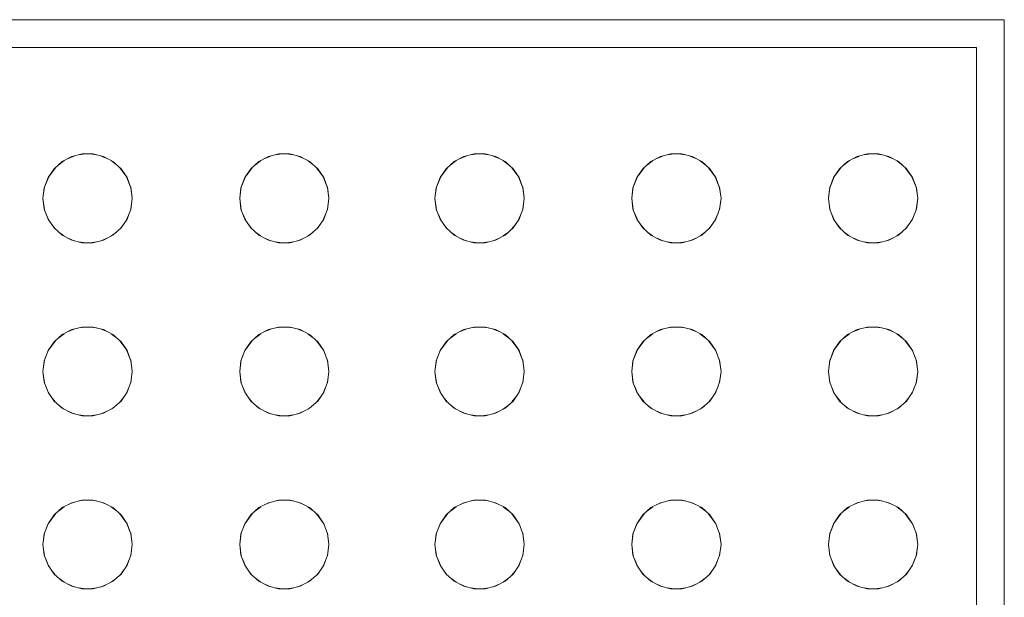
# Model space of a CAD drawing. Header units: millimetres. Extents: x -261 to 187, y -214 to 106.
# Tile 498 of 656: x -216.917 to -216.74, y 1.272 to 1.375. Entities that reach past the tile are written whole.
import ezdxf

# ---------------------------------------------------------------- set-up
doc = ezdxf.new("R2010")
doc.units = ezdxf.units.MM
doc.header["$LTSCALE"] = 0.005
doc.header["$MEASUREMENT"] = 0
doc.layers.add('IFC-Elemento construtivo genérico-Contorno', color=9, linetype='Continuous', lineweight=5)

msp = doc.modelspace()

# ---------------------------------------------------------------- linework, layer by layer
at = {"layer": 'IFC-Elemento construtivo genérico-Contorno', "lineweight": 5}
for p, q in [((-217.42173, 1.3755), (-216.74044, 1.3755)), ((-216.74044, 1.12803), (-216.74044, 1.3755)), ((-217.41672, 1.37049), (-216.74545, 1.37049)), ((-216.74545, 1.13003), (-216.74545, 1.37049)), ((-216.90956, 1.35004), (-216.90785, 1.35093)), ((-216.90849, 1.3506), (-216.90744, 1.35103)), ((-216.90785, 1.35093), (-216.90598, 1.3514)), ((-216.90657, 1.35125), (-216.90546, 1.3514)), ((-216.90598, 1.3514), (-216.90405, 1.3514)), ((-216.90457, 1.3514), (-216.90345, 1.35125)), ((-216.90405, 1.3514), (-216.90217, 1.35093)), ((-216.90258, 1.35103), (-216.90153, 1.3506)), ((-216.90217, 1.35093), (-216.90046, 1.35004)), ((-216.87425, 1.35004), (-216.87254, 1.35093)), ((-216.87318, 1.35059), (-216.87213, 1.35103)), ((-216.87254, 1.35093), (-216.87066, 1.3514)), ((-216.87126, 1.35125), (-216.87014, 1.3514)), ((-216.87066, 1.3514), (-216.86873, 1.3514)), ((-216.86925, 1.3514), (-216.86814, 1.35125)), ((-216.86873, 1.3514), (-216.86686, 1.35093)), ((-216.86727, 1.35103), (-216.86622, 1.3506)), ((-216.86686, 1.35093), (-216.86515, 1.35004)), ((-216.83918, 1.35004), (-216.83747, 1.35093)), ((-216.83811, 1.35059), (-216.83706, 1.35103)), ((-216.83747, 1.35093), (-216.8356, 1.3514)), ((-216.83619, 1.35125), (-216.83508, 1.3514)), ((-216.8356, 1.3514), (-216.83367, 1.3514)), ((-216.83419, 1.3514), (-216.83307, 1.35125)), ((-216.83367, 1.3514), (-216.83179, 1.35093)), ((-216.8322, 1.35103), (-216.83115, 1.3506)), ((-216.83179, 1.35093), (-216.83008, 1.35004)), ((-216.80387, 1.35004), (-216.80216, 1.35093)), ((-216.8028, 1.3506), (-216.80175, 1.35103)), ((-216.80216, 1.35093), (-216.80028, 1.3514)), ((-216.80088, 1.35125), (-216.79976, 1.3514)), ((-216.80028, 1.3514), (-216.79835, 1.3514)), ((-216.79887, 1.3514), (-216.79776, 1.35125)), ((-216.79835, 1.3514), (-216.79648, 1.35093)), ((-216.79689, 1.35103), (-216.79584, 1.35059)), ((-216.79648, 1.35093), (-216.79477, 1.35004)), ((-216.76856, 1.35004), (-216.76685, 1.35093)), ((-216.76748, 1.3506), (-216.76644, 1.35103)), ((-216.76685, 1.35093), (-216.76497, 1.3514)), ((-216.76556, 1.35125), (-216.76445, 1.3514)), ((-216.76497, 1.3514), (-216.76304, 1.3514)), ((-216.76356, 1.3514), (-216.76244, 1.35125)), ((-216.76304, 1.3514), (-216.76116, 1.35093)), ((-216.76157, 1.35103), (-216.76053, 1.3506)), ((-216.76116, 1.35093), (-216.75945, 1.35004)), ((-216.91211, 1.34716), (-216.91081, 1.34893)), ((-216.91101, 1.34875), (-216.90956, 1.35004)), ((-216.91019, 1.34948), (-216.90925, 1.3502)), ((-216.90077, 1.3502), (-216.89983, 1.34948)), ((-216.90046, 1.35004), (-216.89901, 1.34875)), ((-216.89922, 1.34894), (-216.89791, 1.34716)), ((-216.87679, 1.34716), (-216.87549, 1.34893)), ((-216.8757, 1.34875), (-216.87425, 1.35004)), ((-216.87488, 1.34948), (-216.87394, 1.3502)), ((-216.86546, 1.3502), (-216.86451, 1.34947)), ((-216.86515, 1.35004), (-216.8637, 1.34875)), ((-216.86391, 1.34894), (-216.8626, 1.34716)), ((-216.84173, 1.34716), (-216.84042, 1.34893)), ((-216.84063, 1.34875), (-216.83918, 1.35004)), ((-216.83981, 1.34948), (-216.83887, 1.3502)), ((-216.83039, 1.3502), (-216.82945, 1.34947)), ((-216.83008, 1.35004), (-216.82863, 1.34875)), ((-216.82884, 1.34894), (-216.82753, 1.34716)), ((-216.80642, 1.34716), (-216.80511, 1.34894)), ((-216.80532, 1.34875), (-216.80387, 1.35004)), ((-216.8045, 1.34947), (-216.80356, 1.3502)), ((-216.79508, 1.3502), (-216.79414, 1.34948)), ((-216.79477, 1.35004), (-216.79332, 1.34875)), ((-216.79353, 1.34893), (-216.79222, 1.34716)), ((-216.7711, 1.34716), (-216.7698, 1.34894)), ((-216.77, 1.34875), (-216.76856, 1.35004)), ((-216.76919, 1.34948), (-216.76825, 1.3502)), ((-216.75976, 1.3502), (-216.75883, 1.34948)), ((-216.75945, 1.35004), (-216.75801, 1.34875)), ((-216.75821, 1.34893), (-216.75691, 1.34716)), ((-216.91279, 1.34535), (-216.912, 1.34731)), ((-216.91279, 1.34535), (-216.91211, 1.34716)), ((-216.91211, 1.34716), (-216.91101, 1.34875)), ((-216.89901, 1.34875), (-216.89791, 1.34716)), ((-216.89802, 1.34732), (-216.89723, 1.34535)), ((-216.89791, 1.34716), (-216.89723, 1.34535)), ((-216.87748, 1.34535), (-216.87669, 1.34731)), ((-216.87748, 1.34535), (-216.87679, 1.34716)), ((-216.87679, 1.34716), (-216.8757, 1.34875)), ((-216.8637, 1.34875), (-216.8626, 1.34716)), ((-216.8627, 1.34731), (-216.86192, 1.34535)), ((-216.8626, 1.34716), (-216.86192, 1.34535)), ((-216.84241, 1.34535), (-216.84163, 1.34731)), ((-216.84241, 1.34535), (-216.84173, 1.34716)), ((-216.84173, 1.34716), (-216.84063, 1.34875)), ((-216.82863, 1.34875), (-216.82753, 1.34716)), ((-216.82764, 1.34731), (-216.82685, 1.34535)), ((-216.82753, 1.34716), (-216.82685, 1.34535)), ((-216.8071, 1.34535), (-216.80631, 1.34731)), ((-216.8071, 1.34535), (-216.80642, 1.34716)), ((-216.80642, 1.34716), (-216.80532, 1.34875)), ((-216.79332, 1.34875), (-216.79222, 1.34716)), ((-216.79232, 1.34731), (-216.79154, 1.34535)), ((-216.79222, 1.34716), (-216.79154, 1.34535)), ((-216.77179, 1.34535), (-216.771, 1.34732)), ((-216.77179, 1.34535), (-216.7711, 1.34716)), ((-216.7711, 1.34716), (-216.77, 1.34875)), ((-216.75801, 1.34875), (-216.75691, 1.34716)), ((-216.75701, 1.34731), (-216.75622, 1.34535)), ((-216.75691, 1.34716), (-216.75622, 1.34535)), ((-216.91303, 1.34344), (-216.91275, 1.34551)), ((-216.91303, 1.34344), (-216.91279, 1.34535)), ((-216.89727, 1.34551), (-216.897, 1.34344)), ((-216.89723, 1.34535), (-216.897, 1.34344)), ((-216.87771, 1.34344), (-216.87744, 1.34551)), ((-216.87771, 1.34344), (-216.87748, 1.34535)), ((-216.86196, 1.34551), (-216.86168, 1.34344)), ((-216.86192, 1.34535), (-216.86168, 1.34344)), ((-216.84265, 1.34344), (-216.84237, 1.34551)), ((-216.84265, 1.34344), (-216.84241, 1.34535)), ((-216.82689, 1.34551), (-216.82662, 1.34344)), ((-216.82685, 1.34535), (-216.82662, 1.34344)), ((-216.80733, 1.34344), (-216.80706, 1.34551)), ((-216.80733, 1.34344), (-216.8071, 1.34535)), ((-216.79158, 1.34551), (-216.7913, 1.34344)), ((-216.79154, 1.34535), (-216.7913, 1.34344)), ((-216.77202, 1.34344), (-216.77175, 1.34551)), ((-216.77202, 1.34344), (-216.77179, 1.34535)), ((-216.75626, 1.34551), (-216.75599, 1.34344)), ((-216.75622, 1.34535), (-216.75599, 1.34344)), ((-216.91303, 1.34344), (-216.91275, 1.34136)), ((-216.91303, 1.34344), (-216.91279, 1.34152)), ((-216.89727, 1.34136), (-216.897, 1.34344)), ((-216.89723, 1.34152), (-216.897, 1.34344)), ((-216.87771, 1.34344), (-216.87744, 1.34136)), ((-216.87771, 1.34344), (-216.87748, 1.34152)), ((-216.86196, 1.34136), (-216.86168, 1.34344)), ((-216.86192, 1.34152), (-216.86168, 1.34344)), ((-216.84265, 1.34344), (-216.84237, 1.34136)), ((-216.84265, 1.34344), (-216.84241, 1.34152)), ((-216.82689, 1.34136), (-216.82662, 1.34344)), ((-216.82685, 1.34152), (-216.82662, 1.34344)), ((-216.80733, 1.34344), (-216.80706, 1.34136)), ((-216.80733, 1.34344), (-216.8071, 1.34152)), ((-216.79158, 1.34136), (-216.7913, 1.34344)), ((-216.79154, 1.34152), (-216.7913, 1.34344)), ((-216.77202, 1.34344), (-216.77175, 1.34136)), ((-216.77202, 1.34344), (-216.77179, 1.34152)), ((-216.75626, 1.34136), (-216.75599, 1.34344)), ((-216.75622, 1.34152), (-216.75599, 1.34344)), ((-216.91279, 1.34152), (-216.91211, 1.33971)), ((-216.91251, 1.34078), (-216.91195, 1.33943)), ((-216.89807, 1.33943), (-216.89749, 1.34082)), ((-216.89791, 1.33971), (-216.89723, 1.34152)), ((-216.87748, 1.34152), (-216.87679, 1.33971)), ((-216.87721, 1.34079), (-216.87664, 1.33943)), ((-216.86276, 1.33943), (-216.86218, 1.34083)), ((-216.8626, 1.33971), (-216.86192, 1.34152)), ((-216.84241, 1.34152), (-216.84173, 1.33971)), ((-216.84214, 1.34079), (-216.84157, 1.33943)), ((-216.82769, 1.33943), (-216.82711, 1.34083)), ((-216.82753, 1.33971), (-216.82685, 1.34152)), ((-216.8071, 1.34152), (-216.80642, 1.33971)), ((-216.80684, 1.34083), (-216.80626, 1.33943)), ((-216.79238, 1.33943), (-216.79181, 1.34079)), ((-216.79222, 1.33971), (-216.79154, 1.34152)), ((-216.77179, 1.34152), (-216.7711, 1.33971)), ((-216.77152, 1.34082), (-216.77095, 1.33943)), ((-216.75706, 1.33943), (-216.7565, 1.34078)), ((-216.75691, 1.33971), (-216.75622, 1.34152)), ((-216.91211, 1.33971), (-216.91101, 1.33812)), ((-216.91155, 1.3389), (-216.91082, 1.33796)), ((-216.8992, 1.33795), (-216.89846, 1.33892)), ((-216.89901, 1.33812), (-216.89791, 1.33971)), ((-216.87679, 1.33971), (-216.8757, 1.33812)), ((-216.87623, 1.3389), (-216.87551, 1.33795)), ((-216.86389, 1.33795), (-216.86315, 1.33891)), ((-216.8637, 1.33812), (-216.8626, 1.33971)), ((-216.84173, 1.33971), (-216.84063, 1.33812)), ((-216.84117, 1.3389), (-216.84044, 1.33795)), ((-216.82883, 1.33795), (-216.82809, 1.33891)), ((-216.82863, 1.33812), (-216.82753, 1.33971)), ((-216.80642, 1.33971), (-216.80532, 1.33812)), ((-216.80586, 1.33891), (-216.80512, 1.33795)), ((-216.79351, 1.33795), (-216.79278, 1.3389)), ((-216.79332, 1.33812), (-216.79222, 1.33971)), ((-216.7711, 1.33971), (-216.77, 1.33812)), ((-216.77055, 1.33892), (-216.76981, 1.33795)), ((-216.75819, 1.33796), (-216.75747, 1.3389)), ((-216.75801, 1.33812), (-216.75691, 1.33971)), ((-216.91101, 1.33812), (-216.90956, 1.33684)), ((-216.91018, 1.33738), (-216.90927, 1.33669)), ((-216.90956, 1.33684), (-216.90785, 1.33594)), ((-216.90217, 1.33594), (-216.90046, 1.33684)), ((-216.90075, 1.33669), (-216.89984, 1.33739)), ((-216.90046, 1.33684), (-216.89901, 1.33812)), ((-216.8757, 1.33812), (-216.87425, 1.33684)), ((-216.87487, 1.33738), (-216.87395, 1.33669)), ((-216.87425, 1.33684), (-216.87254, 1.33594)), ((-216.86686, 1.33594), (-216.86515, 1.33684)), ((-216.86544, 1.33669), (-216.86452, 1.33739)), ((-216.86515, 1.33684), (-216.8637, 1.33812)), ((-216.84063, 1.33812), (-216.83918, 1.33684)), ((-216.8398, 1.33738), (-216.83889, 1.33669)), ((-216.83918, 1.33684), (-216.83747, 1.33594)), ((-216.83179, 1.33594), (-216.83008, 1.33684)), ((-216.83038, 1.33669), (-216.82946, 1.33739)), ((-216.83008, 1.33684), (-216.82863, 1.33812)), ((-216.80532, 1.33812), (-216.80387, 1.33684)), ((-216.80449, 1.33739), (-216.80357, 1.33669)), ((-216.80387, 1.33684), (-216.80216, 1.33594)), ((-216.79648, 1.33594), (-216.79477, 1.33684)), ((-216.79506, 1.33669), (-216.79415, 1.33738)), ((-216.79477, 1.33684), (-216.79332, 1.33812)), ((-216.77, 1.33812), (-216.76856, 1.33684)), ((-216.76918, 1.33739), (-216.76826, 1.33669)), ((-216.76856, 1.33684), (-216.76685, 1.33594)), ((-216.76116, 1.33594), (-216.75945, 1.33684)), ((-216.75975, 1.33669), (-216.75884, 1.33738)), ((-216.75945, 1.33684), (-216.75801, 1.33812)), ((-216.90849, 1.33627), (-216.90742, 1.33583)), ((-216.90785, 1.33594), (-216.90598, 1.33548)), ((-216.90659, 1.33563), (-216.90546, 1.33548)), ((-216.90598, 1.33548), (-216.90405, 1.33548)), ((-216.90457, 1.33548), (-216.90344, 1.33563)), ((-216.90405, 1.33548), (-216.90217, 1.33594)), ((-216.9026, 1.33583), (-216.90154, 1.33627)), ((-216.87318, 1.33627), (-216.87211, 1.33583)), ((-216.87254, 1.33594), (-216.87066, 1.33548)), ((-216.87127, 1.33563), (-216.87014, 1.33548)), ((-216.87066, 1.33548), (-216.86873, 1.33548)), ((-216.86925, 1.33548), (-216.86812, 1.33563)), ((-216.86873, 1.33548), (-216.86686, 1.33594)), ((-216.86729, 1.33583), (-216.86622, 1.33627)), ((-216.83811, 1.33627), (-216.83704, 1.33583)), ((-216.83747, 1.33594), (-216.8356, 1.33548)), ((-216.83621, 1.33563), (-216.83508, 1.33548)), ((-216.8356, 1.33548), (-216.83367, 1.33548)), ((-216.83419, 1.33548), (-216.83306, 1.33563)), ((-216.83367, 1.33548), (-216.83179, 1.33594)), ((-216.83222, 1.33583), (-216.83115, 1.33627)), ((-216.80279, 1.33627), (-216.80173, 1.33583)), ((-216.80216, 1.33594), (-216.80028, 1.33548)), ((-216.80089, 1.33563), (-216.79976, 1.33548)), ((-216.80028, 1.33548), (-216.79835, 1.33548)), ((-216.79887, 1.33548), (-216.79774, 1.33563)), ((-216.79835, 1.33548), (-216.79648, 1.33594)), ((-216.79691, 1.33583), (-216.79584, 1.33627)), ((-216.76748, 1.33627), (-216.76642, 1.33583)), ((-216.76685, 1.33594), (-216.76497, 1.33548)), ((-216.76558, 1.33563), (-216.76445, 1.33548)), ((-216.76497, 1.33548), (-216.76304, 1.33548)), ((-216.76356, 1.33548), (-216.76243, 1.33563)), ((-216.76304, 1.33548), (-216.76116, 1.33594)), ((-216.76159, 1.33583), (-216.76053, 1.33627)), ((-216.91101, 1.31769), (-216.90956, 1.31898)), ((-216.91019, 1.31842), (-216.90925, 1.31914)), ((-216.90956, 1.31898), (-216.90785, 1.31987)), ((-216.90849, 1.31954), (-216.90744, 1.31997)), ((-216.90785, 1.31987), (-216.90598, 1.32034)), ((-216.90657, 1.32019), (-216.90546, 1.32034)), ((-216.90598, 1.32034), (-216.90405, 1.32034)), ((-216.90457, 1.32034), (-216.90345, 1.32019)), ((-216.90405, 1.32034), (-216.90217, 1.31987)), ((-216.90258, 1.31997), (-216.90153, 1.31954)), ((-216.90217, 1.31987), (-216.90046, 1.31898)), ((-216.90077, 1.31914), (-216.89983, 1.31842)), ((-216.90046, 1.31898), (-216.89901, 1.31769)), ((-216.8757, 1.31769), (-216.87425, 1.31898)), ((-216.87488, 1.31842), (-216.87394, 1.31914)), ((-216.87425, 1.31898), (-216.87254, 1.31987)), ((-216.87318, 1.31953), (-216.87213, 1.31997)), ((-216.87254, 1.31987), (-216.87066, 1.32034)), ((-216.87126, 1.32019), (-216.87014, 1.32034)), ((-216.87066, 1.32034), (-216.86873, 1.32034)), ((-216.86925, 1.32034), (-216.86814, 1.32019)), ((-216.86873, 1.32034), (-216.86686, 1.31987)), ((-216.86727, 1.31997), (-216.86622, 1.31954)), ((-216.86686, 1.31987), (-216.86515, 1.31898)), ((-216.86546, 1.31914), (-216.86451, 1.31841)), ((-216.86515, 1.31898), (-216.8637, 1.31769)), ((-216.84063, 1.31769), (-216.83918, 1.31898)), ((-216.83981, 1.31842), (-216.83887, 1.31914)), ((-216.83918, 1.31898), (-216.83747, 1.31987)), ((-216.83811, 1.31953), (-216.83706, 1.31997)), ((-216.83747, 1.31987), (-216.8356, 1.32034)), ((-216.83619, 1.32019), (-216.83508, 1.32034)), ((-216.8356, 1.32034), (-216.83367, 1.32034)), ((-216.83419, 1.32034), (-216.83307, 1.32019)), ((-216.83367, 1.32034), (-216.83179, 1.31987)), ((-216.8322, 1.31997), (-216.83115, 1.31954)), ((-216.83179, 1.31987), (-216.83008, 1.31898)), ((-216.83039, 1.31914), (-216.82945, 1.31841)), ((-216.83008, 1.31898), (-216.82863, 1.31769)), ((-216.80532, 1.31769), (-216.80387, 1.31898)), ((-216.8045, 1.31841), (-216.80356, 1.31914)), ((-216.80387, 1.31898), (-216.80216, 1.31987)), ((-216.8028, 1.31954), (-216.80175, 1.31997)), ((-216.80216, 1.31987), (-216.80028, 1.32034)), ((-216.80088, 1.32019), (-216.79976, 1.32034)), ((-216.80028, 1.32034), (-216.79835, 1.32034)), ((-216.79887, 1.32034), (-216.79776, 1.32019)), ((-216.79835, 1.32034), (-216.79648, 1.31987)), ((-216.79689, 1.31997), (-216.79584, 1.31953)), ((-216.79648, 1.31987), (-216.79477, 1.31898)), ((-216.79508, 1.31914), (-216.79414, 1.31842)), ((-216.79477, 1.31898), (-216.79332, 1.31769)), ((-216.77, 1.31769), (-216.76856, 1.31898)), ((-216.76919, 1.31842), (-216.76825, 1.31914)), ((-216.76856, 1.31898), (-216.76685, 1.31987)), ((-216.76748, 1.31954), (-216.76644, 1.31997)), ((-216.76685, 1.31987), (-216.76497, 1.32034)), ((-216.76556, 1.32019), (-216.76445, 1.32034)), ((-216.76497, 1.32034), (-216.76304, 1.32034)), ((-216.76356, 1.32034), (-216.76244, 1.32019)), ((-216.76304, 1.32034), (-216.76116, 1.31987)), ((-216.76157, 1.31997), (-216.76053, 1.31954)), ((-216.76116, 1.31987), (-216.75945, 1.31898)), ((-216.75976, 1.31914), (-216.75883, 1.31842)), ((-216.75945, 1.31898), (-216.75801, 1.31769)), ((-216.91211, 1.3161), (-216.91081, 1.31787)), ((-216.91211, 1.3161), (-216.91101, 1.31769)), ((-216.89922, 1.31788), (-216.89791, 1.3161)), ((-216.89901, 1.31769), (-216.89791, 1.3161)), ((-216.87679, 1.3161), (-216.87549, 1.31787)), ((-216.87679, 1.3161), (-216.8757, 1.31769)), ((-216.86391, 1.31788), (-216.8626, 1.3161)), ((-216.8637, 1.31769), (-216.8626, 1.3161)), ((-216.84173, 1.3161), (-216.84042, 1.31787)), ((-216.84173, 1.3161), (-216.84063, 1.31769)), ((-216.82884, 1.31788), (-216.82753, 1.3161)), ((-216.82863, 1.31769), (-216.82753, 1.3161)), ((-216.80642, 1.3161), (-216.80511, 1.31788)), ((-216.80642, 1.3161), (-216.80532, 1.31769)), ((-216.79353, 1.31787), (-216.79222, 1.3161)), ((-216.79332, 1.31769), (-216.79222, 1.3161)), ((-216.7711, 1.3161), (-216.7698, 1.31788)), ((-216.7711, 1.3161), (-216.77, 1.31769)), ((-216.75821, 1.31787), (-216.75691, 1.3161)), ((-216.75801, 1.31769), (-216.75691, 1.3161)), ((-216.91279, 1.31429), (-216.91202, 1.31623)), ((-216.91279, 1.31429), (-216.91211, 1.3161)), ((-216.89802, 1.31625), (-216.89723, 1.31429)), ((-216.89791, 1.3161), (-216.89723, 1.31429)), ((-216.87748, 1.31429), (-216.87671, 1.31622)), ((-216.87748, 1.31429), (-216.87679, 1.3161)), ((-216.86269, 1.31623), (-216.86192, 1.31429)), ((-216.8626, 1.3161), (-216.86192, 1.31429)), ((-216.84241, 1.31429), (-216.84164, 1.31622)), ((-216.84241, 1.31429), (-216.84173, 1.3161)), ((-216.82763, 1.31623), (-216.82685, 1.31429)), ((-216.82753, 1.3161), (-216.82685, 1.31429)), ((-216.8071, 1.31429), (-216.80632, 1.31623)), ((-216.8071, 1.31429), (-216.80642, 1.3161)), ((-216.79231, 1.31622), (-216.79154, 1.31429)), ((-216.79222, 1.3161), (-216.79154, 1.31429)), ((-216.77179, 1.31429), (-216.771, 1.31625)), ((-216.77179, 1.31429), (-216.7711, 1.3161)), ((-216.757, 1.31623), (-216.75622, 1.31429)), ((-216.75691, 1.3161), (-216.75622, 1.31429)), ((-216.91303, 1.31238), (-216.91275, 1.31445)), ((-216.91303, 1.31238), (-216.91279, 1.31429)), ((-216.89727, 1.31445), (-216.897, 1.31238)), ((-216.89723, 1.31429), (-216.897, 1.31238)), ((-216.87771, 1.31238), (-216.87744, 1.31445)), ((-216.87771, 1.31238), (-216.87748, 1.31429)), ((-216.86196, 1.31445), (-216.86168, 1.31238)), ((-216.86192, 1.31429), (-216.86168, 1.31238)), ((-216.84265, 1.31238), (-216.84237, 1.31445)), ((-216.84265, 1.31238), (-216.84241, 1.31429)), ((-216.82689, 1.31445), (-216.82662, 1.31238)), ((-216.82685, 1.31429), (-216.82662, 1.31238)), ((-216.80733, 1.31238), (-216.80706, 1.31445)), ((-216.80733, 1.31238), (-216.8071, 1.31429)), ((-216.79158, 1.31445), (-216.7913, 1.31238)), ((-216.79154, 1.31429), (-216.7913, 1.31238)), ((-216.77202, 1.31238), (-216.77175, 1.31445)), ((-216.77202, 1.31238), (-216.77179, 1.31429)), ((-216.75626, 1.31445), (-216.75599, 1.31238)), ((-216.75622, 1.31429), (-216.75599, 1.31238)), ((-216.91303, 1.31238), (-216.91275, 1.3103)), ((-216.91303, 1.31238), (-216.91279, 1.31046)), ((-216.89727, 1.3103), (-216.897, 1.31238)), ((-216.89723, 1.31046), (-216.897, 1.31238)), ((-216.87771, 1.31238), (-216.87744, 1.3103)), ((-216.87771, 1.31238), (-216.87748, 1.31046)), ((-216.86196, 1.3103), (-216.86168, 1.31238)), ((-216.86192, 1.31046), (-216.86168, 1.31238)), ((-216.84265, 1.31238), (-216.84237, 1.3103)), ((-216.84265, 1.31238), (-216.84241, 1.31046)), ((-216.82689, 1.3103), (-216.82662, 1.31238)), ((-216.82685, 1.31046), (-216.82662, 1.31238)), ((-216.80733, 1.31238), (-216.80706, 1.3103)), ((-216.80733, 1.31238), (-216.8071, 1.31046)), ((-216.79158, 1.3103), (-216.7913, 1.31238)), ((-216.79154, 1.31046), (-216.7913, 1.31238)), ((-216.77202, 1.31238), (-216.77175, 1.3103)), ((-216.77202, 1.31238), (-216.77179, 1.31046)), ((-216.75626, 1.3103), (-216.75599, 1.31238)), ((-216.75622, 1.31046), (-216.75599, 1.31238)), ((-216.91279, 1.31046), (-216.91211, 1.30865)), ((-216.89791, 1.30865), (-216.89723, 1.31046)), ((-216.87748, 1.31046), (-216.87679, 1.30865)), ((-216.8626, 1.30865), (-216.86192, 1.31046)), ((-216.84241, 1.31046), (-216.84173, 1.30865)), ((-216.82753, 1.30865), (-216.82685, 1.31046)), ((-216.8071, 1.31046), (-216.80642, 1.30865)), ((-216.79222, 1.30865), (-216.79154, 1.31046)), ((-216.77179, 1.31046), (-216.7711, 1.30865)), ((-216.75691, 1.30865), (-216.75622, 1.31046)), ((-216.91251, 1.30972), (-216.91195, 1.30837)), ((-216.91211, 1.30865), (-216.91101, 1.30706)), ((-216.89901, 1.30706), (-216.89791, 1.30865)), ((-216.89807, 1.30837), (-216.89749, 1.30976)), ((-216.87721, 1.30973), (-216.87664, 1.30837)), ((-216.87679, 1.30865), (-216.8757, 1.30706)), ((-216.8637, 1.30706), (-216.8626, 1.30865)), ((-216.86276, 1.30837), (-216.86218, 1.30977)), ((-216.84214, 1.30973), (-216.84157, 1.30837)), ((-216.84173, 1.30865), (-216.84063, 1.30706)), ((-216.82863, 1.30706), (-216.82753, 1.30865)), ((-216.82769, 1.30837), (-216.82711, 1.30977)), ((-216.80684, 1.30977), (-216.80626, 1.30837)), ((-216.80642, 1.30865), (-216.80532, 1.30706)), ((-216.79332, 1.30706), (-216.79222, 1.30865)), ((-216.79238, 1.30837), (-216.79181, 1.30973)), ((-216.77152, 1.30976), (-216.77095, 1.30837)), ((-216.7711, 1.30865), (-216.77, 1.30706)), ((-216.75801, 1.30706), (-216.75691, 1.30865)), ((-216.75706, 1.30837), (-216.7565, 1.30972)), ((-216.91155, 1.30784), (-216.91082, 1.3069)), ((-216.91101, 1.30706), (-216.90956, 1.30578)), ((-216.90046, 1.30578), (-216.89901, 1.30706)), ((-216.8992, 1.30689), (-216.89846, 1.30786)), ((-216.87623, 1.30784), (-216.87551, 1.30689)), ((-216.8757, 1.30706), (-216.87425, 1.30578)), ((-216.86515, 1.30578), (-216.8637, 1.30706)), ((-216.86389, 1.30689), (-216.86315, 1.30785)), ((-216.84117, 1.30784), (-216.84044, 1.30689)), ((-216.84063, 1.30706), (-216.83918, 1.30578)), ((-216.83008, 1.30578), (-216.82863, 1.30706)), ((-216.82883, 1.30689), (-216.82809, 1.30785)), ((-216.80586, 1.30785), (-216.80512, 1.30689)), ((-216.80532, 1.30706), (-216.80387, 1.30578)), ((-216.79477, 1.30578), (-216.79332, 1.30706)), ((-216.79351, 1.30689), (-216.79278, 1.30784)), ((-216.77055, 1.30786), (-216.76981, 1.30689)), ((-216.77, 1.30706), (-216.76856, 1.30578)), ((-216.75945, 1.30578), (-216.75801, 1.30706)), ((-216.75819, 1.3069), (-216.75747, 1.30784)), ((-216.91018, 1.30632), (-216.90927, 1.30562)), ((-216.90956, 1.30578), (-216.90785, 1.30488)), ((-216.90849, 1.30521), (-216.90742, 1.30477)), ((-216.90785, 1.30488), (-216.90598, 1.30442)), ((-216.90405, 1.30442), (-216.90217, 1.30488)), ((-216.9026, 1.30477), (-216.90154, 1.30521)), ((-216.90217, 1.30488), (-216.90046, 1.30578)), ((-216.90075, 1.30562), (-216.89984, 1.30633)), ((-216.87487, 1.30632), (-216.87395, 1.30562)), ((-216.87425, 1.30578), (-216.87254, 1.30488)), ((-216.87318, 1.30521), (-216.87211, 1.30477)), ((-216.87254, 1.30488), (-216.87066, 1.30442)), ((-216.86873, 1.30442), (-216.86686, 1.30488)), ((-216.86729, 1.30477), (-216.86622, 1.30521)), ((-216.86686, 1.30488), (-216.86515, 1.30578)), ((-216.86544, 1.30562), (-216.86452, 1.30633)), ((-216.8398, 1.30632), (-216.83889, 1.30562)), ((-216.83918, 1.30578), (-216.83747, 1.30488)), ((-216.83811, 1.30521), (-216.83704, 1.30477)), ((-216.83747, 1.30488), (-216.8356, 1.30442)), ((-216.83367, 1.30442), (-216.83179, 1.30488)), ((-216.83222, 1.30477), (-216.83115, 1.30521)), ((-216.83179, 1.30488), (-216.83008, 1.30578)), ((-216.83038, 1.30562), (-216.82946, 1.30633)), ((-216.80449, 1.30633), (-216.80357, 1.30562)), ((-216.80387, 1.30578), (-216.80216, 1.30488)), ((-216.80279, 1.30521), (-216.80173, 1.30477)), ((-216.80216, 1.30488), (-216.80028, 1.30442)), ((-216.79835, 1.30442), (-216.79648, 1.30488)), ((-216.79691, 1.30477), (-216.79584, 1.30521)), ((-216.79648, 1.30488), (-216.79477, 1.30578)), ((-216.79506, 1.30562), (-216.79415, 1.30632)), ((-216.76918, 1.30633), (-216.76826, 1.30562)), ((-216.76856, 1.30578), (-216.76685, 1.30488)), ((-216.76748, 1.30521), (-216.76642, 1.30477)), ((-216.76685, 1.30488), (-216.76497, 1.30442)), ((-216.76304, 1.30442), (-216.76116, 1.30488)), ((-216.76159, 1.30477), (-216.76053, 1.30521)), ((-216.76116, 1.30488), (-216.75945, 1.30578)), ((-216.75975, 1.30562), (-216.75884, 1.30632)), ((-216.90659, 1.30457), (-216.90546, 1.30442)), ((-216.90598, 1.30442), (-216.90405, 1.30442)), ((-216.90457, 1.30442), (-216.90344, 1.30457)), ((-216.87127, 1.30457), (-216.87014, 1.30442)), ((-216.87066, 1.30442), (-216.86873, 1.30442)), ((-216.86925, 1.30442), (-216.86812, 1.30457)), ((-216.83621, 1.30457), (-216.83508, 1.30442)), ((-216.8356, 1.30442), (-216.83367, 1.30442)), ((-216.83419, 1.30442), (-216.83306, 1.30457)), ((-216.80089, 1.30457), (-216.79976, 1.30442)), ((-216.80028, 1.30442), (-216.79835, 1.30442)), ((-216.79887, 1.30442), (-216.79774, 1.30457)), ((-216.76558, 1.30457), (-216.76445, 1.30442)), ((-216.76497, 1.30442), (-216.76304, 1.30442)), ((-216.76356, 1.30442), (-216.76243, 1.30457)), ((-216.90956, 1.28792), (-216.90785, 1.28881)), ((-216.90849, 1.28848), (-216.90744, 1.28891)), ((-216.90785, 1.28881), (-216.90598, 1.28928)), ((-216.90657, 1.28913), (-216.90546, 1.28928)), ((-216.90598, 1.28928), (-216.90405, 1.28928)), ((-216.90457, 1.28928), (-216.90345, 1.28913)), ((-216.90405, 1.28928), (-216.90217, 1.28881)), ((-216.90258, 1.28891), (-216.90153, 1.28848)), ((-216.90217, 1.28881), (-216.90046, 1.28792)), ((-216.87425, 1.28792), (-216.87254, 1.28881)), ((-216.87318, 1.28847), (-216.87213, 1.28891)), ((-216.87254, 1.28881), (-216.87066, 1.28928)), ((-216.87126, 1.28913), (-216.87014, 1.28928)), ((-216.87066, 1.28928), (-216.86873, 1.28928)), ((-216.86925, 1.28928), (-216.86814, 1.28913)), ((-216.86873, 1.28928), (-216.86686, 1.28881)), ((-216.86727, 1.28891), (-216.86622, 1.28848)), ((-216.86686, 1.28881), (-216.86515, 1.28792)), ((-216.83918, 1.28792), (-216.83747, 1.28881)), ((-216.83811, 1.28847), (-216.83706, 1.28891)), ((-216.83747, 1.28881), (-216.8356, 1.28928)), ((-216.83619, 1.28913), (-216.83508, 1.28928)), ((-216.8356, 1.28928), (-216.83367, 1.28928)), ((-216.83419, 1.28928), (-216.83307, 1.28913)), ((-216.83367, 1.28928), (-216.83179, 1.28881)), ((-216.8322, 1.28891), (-216.83115, 1.28848)), ((-216.83179, 1.28881), (-216.83008, 1.28792)), ((-216.80387, 1.28792), (-216.80216, 1.28881)), ((-216.8028, 1.28848), (-216.80175, 1.28891)), ((-216.80216, 1.28881), (-216.80028, 1.28928)), ((-216.80088, 1.28913), (-216.79976, 1.28928)), ((-216.80028, 1.28928), (-216.79835, 1.28928)), ((-216.79887, 1.28928), (-216.79776, 1.28913)), ((-216.79835, 1.28928), (-216.79648, 1.28881)), ((-216.79689, 1.28891), (-216.79584, 1.28847)), ((-216.79648, 1.28881), (-216.79477, 1.28792)), ((-216.76856, 1.28792), (-216.76685, 1.28881)), ((-216.76748, 1.28848), (-216.76644, 1.28891)), ((-216.76685, 1.28881), (-216.76497, 1.28928)), ((-216.76556, 1.28913), (-216.76445, 1.28928)), ((-216.76497, 1.28928), (-216.76304, 1.28928)), ((-216.76356, 1.28928), (-216.76244, 1.28913)), ((-216.76304, 1.28928), (-216.76116, 1.28881)), ((-216.76157, 1.28891), (-216.76053, 1.28848)), ((-216.76116, 1.28881), (-216.75945, 1.28792)), ((-216.91101, 1.28663), (-216.90956, 1.28792)), ((-216.91019, 1.28736), (-216.90925, 1.28808)), ((-216.90077, 1.28808), (-216.89983, 1.28736)), ((-216.90046, 1.28792), (-216.89901, 1.28663)), ((-216.8757, 1.28663), (-216.87425, 1.28792)), ((-216.87488, 1.28736), (-216.87394, 1.28808)), ((-216.86546, 1.28808), (-216.86451, 1.28735)), ((-216.86515, 1.28792), (-216.8637, 1.28663)), ((-216.84063, 1.28663), (-216.83918, 1.28792)), ((-216.83981, 1.28736), (-216.83887, 1.28808)), ((-216.83039, 1.28808), (-216.82945, 1.28735)), ((-216.83008, 1.28792), (-216.82863, 1.28663)), ((-216.80532, 1.28663), (-216.80387, 1.28792)), ((-216.8045, 1.28735), (-216.80356, 1.28808)), ((-216.79508, 1.28808), (-216.79414, 1.28736)), ((-216.79477, 1.28792), (-216.79332, 1.28663)), ((-216.77, 1.28663), (-216.76856, 1.28792)), ((-216.76919, 1.28736), (-216.76825, 1.28808)), ((-216.75976, 1.28808), (-216.75883, 1.28736)), ((-216.75945, 1.28792), (-216.75801, 1.28663)), ((-216.91279, 1.28324), (-216.91202, 1.28517)), ((-216.91211, 1.28504), (-216.91081, 1.28681)), ((-216.91211, 1.28504), (-216.91101, 1.28663)), ((-216.89922, 1.28682), (-216.89791, 1.28504)), ((-216.89901, 1.28663), (-216.89791, 1.28504)), ((-216.89802, 1.28519), (-216.89723, 1.28324)), ((-216.87748, 1.28324), (-216.87671, 1.28516)), ((-216.87679, 1.28504), (-216.87549, 1.28681)), ((-216.87679, 1.28504), (-216.8757, 1.28663)), ((-216.86391, 1.28682), (-216.8626, 1.28504)), ((-216.8637, 1.28663), (-216.8626, 1.28504)), ((-216.86269, 1.28517), (-216.86192, 1.28324)), ((-216.84241, 1.28324), (-216.84164, 1.28516)), ((-216.84173, 1.28504), (-216.84042, 1.28681)), ((-216.84173, 1.28504), (-216.84063, 1.28663)), ((-216.82884, 1.28682), (-216.82753, 1.28504)), ((-216.82863, 1.28663), (-216.82753, 1.28504)), ((-216.82762, 1.28517), (-216.82685, 1.28324)), ((-216.8071, 1.28324), (-216.80632, 1.28517)), ((-216.80642, 1.28504), (-216.80511, 1.28682)), ((-216.80642, 1.28504), (-216.80532, 1.28663)), ((-216.79353, 1.28681), (-216.79222, 1.28504)), ((-216.79332, 1.28663), (-216.79222, 1.28504)), ((-216.79231, 1.28516), (-216.79154, 1.28324)), ((-216.77179, 1.28324), (-216.771, 1.28519)), ((-216.7711, 1.28504), (-216.7698, 1.28682)), ((-216.7711, 1.28504), (-216.77, 1.28663)), ((-216.75821, 1.28681), (-216.75691, 1.28504)), ((-216.75801, 1.28663), (-216.75691, 1.28504)), ((-216.757, 1.28517), (-216.75622, 1.28324)), ((-216.91303, 1.28132), (-216.91275, 1.2834)), ((-216.91279, 1.28324), (-216.91211, 1.28504)), ((-216.89791, 1.28504), (-216.89723, 1.28324)), ((-216.89727, 1.2834), (-216.897, 1.28132)), ((-216.87771, 1.28132), (-216.87744, 1.2834)), ((-216.87748, 1.28324), (-216.87679, 1.28504)), ((-216.8626, 1.28504), (-216.86192, 1.28324)), ((-216.86196, 1.2834), (-216.86168, 1.28132)), ((-216.84265, 1.28132), (-216.84237, 1.2834)), ((-216.84241, 1.28324), (-216.84173, 1.28504)), ((-216.82753, 1.28504), (-216.82685, 1.28324)), ((-216.82689, 1.2834), (-216.82662, 1.28132)), ((-216.80733, 1.28132), (-216.80706, 1.2834)), ((-216.8071, 1.28324), (-216.80642, 1.28504)), ((-216.79222, 1.28504), (-216.79154, 1.28324)), ((-216.79158, 1.2834), (-216.7913, 1.28132)), ((-216.77202, 1.28132), (-216.77175, 1.2834)), ((-216.77179, 1.28324), (-216.7711, 1.28504)), ((-216.75691, 1.28504), (-216.75622, 1.28324)), ((-216.75626, 1.2834), (-216.75599, 1.28132)), ((-216.91303, 1.28132), (-216.91279, 1.28324)), ((-216.89723, 1.28324), (-216.897, 1.28132)), ((-216.87771, 1.28132), (-216.87748, 1.28324)), ((-216.86192, 1.28324), (-216.86168, 1.28132)), ((-216.84265, 1.28132), (-216.84241, 1.28324)), ((-216.82685, 1.28324), (-216.82662, 1.28132)), ((-216.80733, 1.28132), (-216.8071, 1.28324)), ((-216.79154, 1.28324), (-216.7913, 1.28132)), ((-216.77202, 1.28132), (-216.77179, 1.28324)), ((-216.75622, 1.28324), (-216.75599, 1.28132)), ((-216.91303, 1.28132), (-216.91275, 1.27925)), ((-216.91303, 1.28132), (-216.91279, 1.2794)), ((-216.89727, 1.27925), (-216.897, 1.28132)), ((-216.89723, 1.2794), (-216.897, 1.28132)), ((-216.87771, 1.28132), (-216.87744, 1.27925)), ((-216.87771, 1.28132), (-216.87748, 1.2794)), ((-216.86196, 1.27925), (-216.86168, 1.28132)), ((-216.86192, 1.2794), (-216.86168, 1.28132)), ((-216.84265, 1.28132), (-216.84237, 1.27925)), ((-216.84265, 1.28132), (-216.84241, 1.2794)), ((-216.82689, 1.27925), (-216.82662, 1.28132)), ((-216.82685, 1.2794), (-216.82662, 1.28132)), ((-216.80733, 1.28132), (-216.80706, 1.27925)), ((-216.80733, 1.28132), (-216.8071, 1.2794)), ((-216.79158, 1.27925), (-216.7913, 1.28132)), ((-216.79154, 1.2794), (-216.7913, 1.28132)), ((-216.77202, 1.28132), (-216.77175, 1.27925)), ((-216.77202, 1.28132), (-216.77179, 1.2794)), ((-216.75626, 1.27925), (-216.75599, 1.28132)), ((-216.75622, 1.2794), (-216.75599, 1.28132)), ((-216.91279, 1.2794), (-216.91211, 1.27759)), ((-216.91253, 1.27871), (-216.91195, 1.27731)), ((-216.89801, 1.27745), (-216.89748, 1.27874)), ((-216.89791, 1.27759), (-216.89723, 1.2794)), ((-216.87748, 1.2794), (-216.87679, 1.27759)), ((-216.87722, 1.27872), (-216.87664, 1.27731)), ((-216.86276, 1.27731), (-216.86216, 1.27876)), ((-216.8626, 1.27759), (-216.86192, 1.2794)), ((-216.84241, 1.2794), (-216.84173, 1.27759)), ((-216.84216, 1.27872), (-216.84157, 1.27731)), ((-216.82769, 1.27731), (-216.82709, 1.27876)), ((-216.82753, 1.27759), (-216.82685, 1.2794)), ((-216.8071, 1.2794), (-216.80642, 1.27759)), ((-216.80686, 1.27876), (-216.80626, 1.27731)), ((-216.79238, 1.27731), (-216.79179, 1.27872)), ((-216.79222, 1.27759), (-216.79154, 1.2794)), ((-216.77179, 1.2794), (-216.7711, 1.27759)), ((-216.77154, 1.27874), (-216.771, 1.27745)), ((-216.75706, 1.27731), (-216.75649, 1.27871)), ((-216.75691, 1.27759), (-216.75622, 1.2794)), ((-216.91211, 1.27759), (-216.91101, 1.276)), ((-216.91155, 1.27678), (-216.91082, 1.27584)), ((-216.8992, 1.27583), (-216.89846, 1.2768)), ((-216.89901, 1.276), (-216.89791, 1.27759)), ((-216.87679, 1.27759), (-216.8757, 1.276)), ((-216.87623, 1.27678), (-216.87551, 1.27583)), ((-216.86389, 1.27583), (-216.86315, 1.27679)), ((-216.8637, 1.276), (-216.8626, 1.27759)), ((-216.84173, 1.27759), (-216.84063, 1.276)), ((-216.84117, 1.27678), (-216.84044, 1.27583)), ((-216.82883, 1.27583), (-216.82809, 1.27679)), ((-216.82863, 1.276), (-216.82753, 1.27759)), ((-216.80642, 1.27759), (-216.80532, 1.276)), ((-216.80586, 1.27679), (-216.80512, 1.27583)), ((-216.79351, 1.27583), (-216.79278, 1.27678)), ((-216.79332, 1.276), (-216.79222, 1.27759)), ((-216.7711, 1.27759), (-216.77, 1.276)), ((-216.77055, 1.2768), (-216.76981, 1.27583)), ((-216.75819, 1.27584), (-216.75747, 1.27678)), ((-216.75801, 1.276), (-216.75691, 1.27759)), ((-216.91101, 1.276), (-216.90956, 1.27472)), ((-216.91019, 1.27527), (-216.90925, 1.27456)), ((-216.90956, 1.27472), (-216.90785, 1.27383)), ((-216.90217, 1.27383), (-216.90046, 1.27472)), ((-216.90077, 1.27456), (-216.89983, 1.27528)), ((-216.90046, 1.27472), (-216.89901, 1.276)), ((-216.8757, 1.276), (-216.87425, 1.27472)), ((-216.87488, 1.27527), (-216.87394, 1.27456)), ((-216.87425, 1.27472), (-216.87254, 1.27383)), ((-216.86686, 1.27383), (-216.86515, 1.27472)), ((-216.86546, 1.27456), (-216.86451, 1.27528)), ((-216.86515, 1.27472), (-216.8637, 1.276)), ((-216.84063, 1.276), (-216.83918, 1.27472)), ((-216.83981, 1.27527), (-216.83887, 1.27456)), ((-216.83918, 1.27472), (-216.83747, 1.27383)), ((-216.83179, 1.27383), (-216.83008, 1.27472)), ((-216.83039, 1.27456), (-216.82945, 1.27528)), ((-216.83008, 1.27472), (-216.82863, 1.276)), ((-216.80532, 1.276), (-216.80387, 1.27472)), ((-216.8045, 1.27528), (-216.80356, 1.27456)), ((-216.80387, 1.27472), (-216.80216, 1.27383)), ((-216.79648, 1.27383), (-216.79477, 1.27472)), ((-216.79508, 1.27456), (-216.79414, 1.27527)), ((-216.79477, 1.27472), (-216.79332, 1.276)), ((-216.77, 1.276), (-216.76856, 1.27472)), ((-216.76919, 1.27528), (-216.76825, 1.27456)), ((-216.76856, 1.27472), (-216.76685, 1.27383)), ((-216.76116, 1.27383), (-216.75945, 1.27472)), ((-216.75976, 1.27456), (-216.75883, 1.27527)), ((-216.75945, 1.27472), (-216.75801, 1.276)), ((-216.90849, 1.27416), (-216.90744, 1.27372)), ((-216.90785, 1.27383), (-216.90598, 1.27336)), ((-216.90657, 1.27351), (-216.90546, 1.27336)), ((-216.90598, 1.27336), (-216.90405, 1.27336)), ((-216.90457, 1.27336), (-216.90345, 1.27351)), ((-216.90405, 1.27336), (-216.90217, 1.27383)), ((-216.90258, 1.27372), (-216.90153, 1.27416)), ((-216.87318, 1.27416), (-216.87213, 1.27372)), ((-216.87254, 1.27383), (-216.87066, 1.27336)), ((-216.87126, 1.27351), (-216.87014, 1.27336)), ((-216.87066, 1.27336), (-216.86873, 1.27336)), ((-216.86925, 1.27336), (-216.86814, 1.27351)), ((-216.86873, 1.27336), (-216.86686, 1.27383)), ((-216.86727, 1.27372), (-216.86622, 1.27416)), ((-216.83811, 1.27416), (-216.83706, 1.27372)), ((-216.83747, 1.27383), (-216.8356, 1.27336)), ((-216.83619, 1.27351), (-216.83508, 1.27336)), ((-216.8356, 1.27336), (-216.83367, 1.27336)), ((-216.83419, 1.27336), (-216.83307, 1.27351)), ((-216.83367, 1.27336), (-216.83179, 1.27383)), ((-216.8322, 1.27372), (-216.83115, 1.27416)), ((-216.8028, 1.27416), (-216.80175, 1.27372)), ((-216.80216, 1.27383), (-216.80028, 1.27336)), ((-216.80088, 1.27351), (-216.79976, 1.27336)), ((-216.80028, 1.27336), (-216.79835, 1.27336)), ((-216.79887, 1.27336), (-216.79776, 1.27351)), ((-216.79835, 1.27336), (-216.79648, 1.27383)), ((-216.79689, 1.27372), (-216.79584, 1.27416)), ((-216.76748, 1.27416), (-216.76644, 1.27372)), ((-216.76685, 1.27383), (-216.76497, 1.27336)), ((-216.76556, 1.27351), (-216.76445, 1.27336)), ((-216.76497, 1.27336), (-216.76304, 1.27336)), ((-216.76356, 1.27336), (-216.76244, 1.27351)), ((-216.76304, 1.27336), (-216.76116, 1.27383)), ((-216.76157, 1.27372), (-216.76053, 1.27416))]:
    msp.add_line(p, q, dxfattribs=at)

doc.saveas('drawing.dxf')
